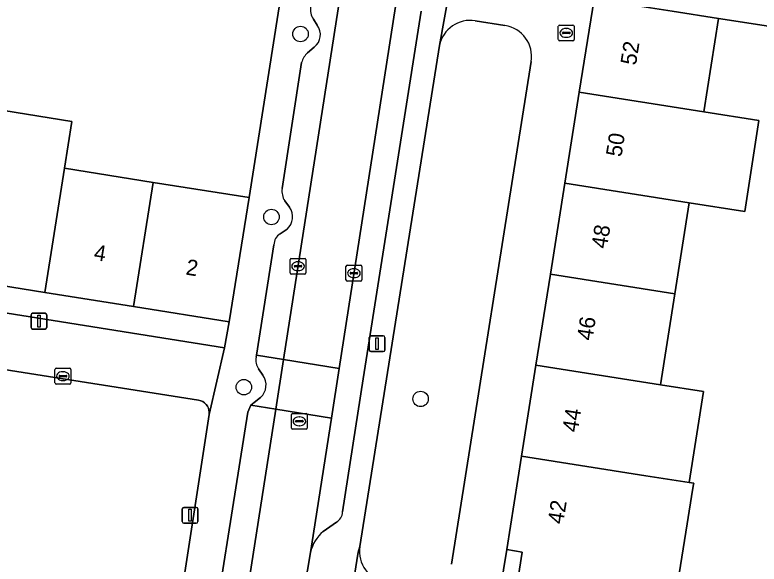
# Model space of a CAD drawing. Extents: x 163008 to 163854, y 382777 to 383982.
# Drawn here: x 163263.83 to 163310.89, y 383181.81 to 383216.57 of the extents above; entities that cross this region are included whole.
import ezdxf

# ---------------------------------------------------------------- set-up
doc = ezdxf.new("R2010")
doc.units = 0
for name, color, linetype in [('IMGEO_Boom', 7, 'Continuous'), ('IMGEO_Brandkraan', 7, 'Continuous'), ('IMGEO_Erf', 7, 'Continuous'), ('IMGEO_Groenvoorziening', 7, 'Continuous'), ('IMGEO_Kolk', 7, 'Continuous'), ('IMGEO_Lichtmast', 7, 'Continuous'), ('IMGEO_Muur', 7, 'Continuous'), ('IMGEO_Pand', 7, 'Continuous'), ('IMGEO_Pand_nummerreeks', 7, 'Continuous'), ('IMGEO_Parkeervlak_open', 7, 'Continuous'), ('IMGEO_Rijbaan_lokaal_open', 7, 'Continuous'), ('IMGEO_Rioolput', 7, 'Continuous'), ('IMGEO_Verkeersbordpaal', 7, 'Continuous'), ('IMGEO_Voetpad_open', 7, 'Continuous')]:
    doc.layers.add(name, color=color, linetype=linetype)

msp = doc.modelspace()

# ---------------------------------------------------------------- linework, layer by layer
at = {"layer": 'IMGEO_Boom'}
for centre in [(163281.894, 383215.363), (163280.053, 383203.782), (163278.31, 383193.009), (163289.485, 383192.268)]:
    msp.add_circle(centre, 0.489, dxfattribs=at)
at = {"layer": 'IMGEO_Brandkraan'}
for p, q in [((163298.196, 383215.006), (163298.196, 383215.858)), ((163298.271, 383215.932), (163299.123, 383215.932)), ((163298.684, 383215.712), (163298.709, 383215.712)), ((163299.197, 383215.858), (163299.197, 383215.006)), ((163298.455, 383215.426), (163298.455, 383215.438)), ((163298.893, 383215.389), (163298.495, 383215.389)), ((163298.498, 383215.475), (163298.896, 383215.475)), ((163298.939, 383215.438), (163298.939, 383215.426)), ((163299.123, 383214.932), (163298.271, 383214.932)), ((163298.707, 383215.152), (163298.682, 383215.152))]:
    msp.add_line(p, q, dxfattribs=at)
for points in [[(163298.196, 383215.006), (163298.196, 383215.858)], [(163298.271, 383215.932), (163299.123, 383215.932)], [(163299.197, 383215.858), (163299.197, 383215.006)], [(163299.123, 383214.932), (163298.271, 383214.932)]]:
    msp.add_lwpolyline(points, dxfattribs=at)
for centre, radius, start, end in [((163298.273, 383215.856), 0.0765, 91.552, 178.448), ((163298.273, 383215.856), 0.0765, 91.552, 178.448), ((163299.121, 383215.856), 0.0765, 1.552, 88.448), ((163299.121, 383215.856), 0.0765, 1.552, 88.448), ((163298.495, 383215.435), 0.0403, 85.8775, 175.7526), ((163298.492, 383215.425), 0.0366, 178.938, 274.7102), ((163298.896, 383215.432), 0.043, 264.8664, 352.4533), ((163298.9, 383215.437), 0.0386, 1.7309, 96.639), ((163298.273, 383215.008), 0.0765, 181.552, 268.448), ((163298.273, 383215.008), 0.0765, 181.552, 268.448), ((163299.121, 383215.008), 0.0765, 271.552, 358.448), ((163299.121, 383215.008), 0.0765, 271.552, 358.448)]:
    msp.add_arc(centre, radius, start, end, dxfattribs=at)
for centre, major_axis, ratio, start_param, end_param in [((163298.683, 383215.432), (-0.387, 0.002), 0.722429, 4.712389, 7.853982), ((163298.708, 383215.432), (-0.39, 0.002), 0.717154, 1.570796, 4.712389)]:
    msp.add_ellipse(centre, major_axis=major_axis, ratio=ratio, start_param=start_param, end_param=end_param, dxfattribs=at)
at = {"layer": 'IMGEO_Erf'}
for points in [[(163251.322, 383221.673), (163250.054, 383212.812), (163255.952, 383211.87), (163261.71, 383210.95), (163261.681, 383210.753), (163267.438, 383209.833), (163266.965, 383206.871), (163272.584, 383205.973), (163278.636, 383205.006), (163281.06, 383220.463)], [(163319.733, 383214.6), (163308.327, 383216.34), (163307.391, 383210.439), (163310.885, 383209.891), (163309.982, 383204.131), (163306.478, 383204.681), (163305.565, 383198.922), (163304.653, 383193.165), (163307.379, 383192.737), (163306.476, 383186.977), (163306.759, 383186.933), (163306.746, 383186.853), (163306.687, 383186.496), (163306.339, 383184.371), (163305.399, 383178.444), (163318.007, 383176.201)]]:
    msp.add_lwpolyline(points, dxfattribs=at)
for points in [[(163259.959, 383199.93), (163254.201, 383200.85), (163248.293, 383201.795), (163248.021, 383200.366), (163247.99, 383200.133), (163277.094, 383195.491), (163277.379, 383197.145), (163271.327, 383198.113), (163265.716, 383199.01)], [(163295.918, 383182.577), (163294.93, 383182.733), (163294.527, 383180.165), (163295.512, 383180.01)]]:
    msp.add_lwpolyline(points, close=True, dxfattribs=at)
at = {"layer": 'IMGEO_Groenvoorziening'}
for points in [[(163294.822, 383215.903), (163292.945, 383216.201)], [(163290.673, 383214.627), (163285.645, 383182.923)], [(163291.443, 383181.812), (163296.484, 383213.615)], [(163276.108, 383191.281), (163276.117, 383191.419), (163276.103, 383191.556), (163276.064, 383191.689), (163276.003, 383191.813), (163275.922, 383191.924), (163275.822, 383192.02), (163275.708, 383192.096), (163275.581, 383192.152), (163275.447, 383192.185), (163249.649, 383196.269)], [(163273.94, 383177.173), (163276.108, 383191.281)]]:
    msp.add_lwpolyline(points, dxfattribs=at)
for centre, radius, start, end in [((163292.634, 383214.224), 2.002, 81.0526, 168.3744), ((163294.509, 383213.928), 2, 350.9954, 80.9938), ((163287.622, 383182.621), 2, 171.3088, 260.9849)]:
    msp.add_arc(centre, radius, start, end, dxfattribs=at)
at = {"layer": 'IMGEO_Kolk'}
for p, q in [((163281.233, 383200.239), (163281.233, 383201.091)), ((163281.308, 383201.165), (163282.16, 383201.165)), ((163282.234, 383201.091), (163282.234, 383200.239)), ((163281.492, 383200.659), (163281.492, 383200.671)), ((163281.93, 383200.622), (163281.532, 383200.622)), ((163281.535, 383200.708), (163281.933, 383200.708)), ((163281.721, 383200.945), (163281.746, 383200.945)), ((163281.976, 383200.671), (163281.976, 383200.659)), ((163284.767, 383199.799), (163284.767, 383200.651)), ((163284.842, 383200.725), (163285.694, 383200.725)), ((163285.768, 383200.651), (163285.768, 383199.799)), ((163282.16, 383200.165), (163281.308, 383200.165)), ((163281.744, 383200.385), (163281.719, 383200.385)), ((163285.026, 383200.219), (163285.026, 383200.231)), ((163285.464, 383200.182), (163285.066, 383200.182)), ((163285.069, 383200.268), (163285.467, 383200.268)), ((163285.255, 383200.505), (163285.28, 383200.505)), ((163285.51, 383200.231), (163285.51, 383200.219)), ((163285.694, 383199.725), (163284.842, 383199.725)), ((163285.278, 383199.945), (163285.253, 383199.945)), ((163266.366, 383193.283), (163266.366, 383194.135)), ((163266.441, 383194.209), (163267.293, 383194.209)), ((163266.854, 383193.989), (163266.879, 383193.989)), ((163267.367, 383194.135), (163267.367, 383193.283)), ((163266.625, 383193.703), (163266.625, 383193.715)), ((163267.063, 383193.666), (163266.665, 383193.666)), ((163266.668, 383193.752), (163267.066, 383193.752)), ((163267.109, 383193.715), (163267.109, 383193.703)), ((163267.293, 383193.209), (163266.441, 383193.209)), ((163266.877, 383193.429), (163266.852, 383193.429))]:
    msp.add_line(p, q, dxfattribs=at)
for points in [[(163281.233, 383200.239), (163281.233, 383201.091)], [(163281.308, 383201.165), (163282.16, 383201.165)], [(163282.234, 383201.091), (163282.234, 383200.239)], [(163284.767, 383199.799), (163284.767, 383200.651)], [(163284.842, 383200.725), (163285.694, 383200.725)], [(163285.768, 383200.651), (163285.768, 383199.799)], [(163282.16, 383200.165), (163281.308, 383200.165)], [(163285.694, 383199.725), (163284.842, 383199.725)], [(163266.366, 383193.283), (163266.366, 383194.135)], [(163266.441, 383194.209), (163267.293, 383194.209)], [(163267.367, 383194.135), (163267.367, 383193.283)], [(163267.293, 383193.209), (163266.441, 383193.209)]]:
    msp.add_lwpolyline(points, dxfattribs=at)
for centre, radius, start, end in [((163281.31, 383201.089), 0.0765, 91.552, 178.448), ((163281.31, 383201.089), 0.0765, 91.552, 178.448), ((163282.158, 383201.089), 0.0765, 1.552, 88.448), ((163282.158, 383201.089), 0.0765, 1.552, 88.448), ((163281.532, 383200.668), 0.0403, 85.8775, 175.7526), ((163281.529, 383200.658), 0.0366, 178.938, 274.7102), ((163281.933, 383200.665), 0.043, 264.8664, 352.4533), ((163281.937, 383200.67), 0.0386, 1.7309, 96.639), ((163284.844, 383200.649), 0.0765, 91.552, 178.448), ((163284.844, 383200.649), 0.0765, 91.552, 178.448), ((163285.692, 383200.649), 0.0765, 1.552, 88.448), ((163285.692, 383200.649), 0.0765, 1.552, 88.448), ((163281.31, 383200.241), 0.0765, 181.552, 268.448), ((163281.31, 383200.241), 0.0765, 181.552, 268.448), ((163282.158, 383200.241), 0.0765, 271.552, 358.448), ((163282.158, 383200.241), 0.0765, 271.552, 358.448), ((163285.066, 383200.228), 0.0403, 85.8775, 175.7526), ((163285.063, 383200.218), 0.0366, 178.938, 274.7102), ((163285.467, 383200.225), 0.043, 264.8664, 352.4533), ((163285.471, 383200.23), 0.0386, 1.7309, 96.639), ((163284.844, 383199.801), 0.0765, 181.552, 268.448), ((163284.844, 383199.801), 0.0765, 181.552, 268.448), ((163285.692, 383199.801), 0.0765, 271.552, 358.448), ((163285.692, 383199.801), 0.0765, 271.552, 358.448), ((163266.443, 383194.133), 0.0765, 91.552, 178.448), ((163266.443, 383194.133), 0.0765, 91.552, 178.448), ((163267.291, 383194.133), 0.0765, 1.552, 88.448), ((163267.291, 383194.133), 0.0765, 1.552, 88.448), ((163266.665, 383193.712), 0.0403, 85.8775, 175.7526), ((163266.662, 383193.702), 0.0366, 178.938, 274.7102), ((163267.066, 383193.709), 0.043, 264.8664, 352.4533), ((163267.07, 383193.714), 0.0386, 1.7309, 96.639), ((163266.443, 383193.285), 0.0765, 181.552, 268.448), ((163266.443, 383193.285), 0.0765, 181.552, 268.448), ((163267.291, 383193.285), 0.0765, 271.552, 358.448), ((163267.291, 383193.285), 0.0765, 271.552, 358.448)]:
    msp.add_arc(centre, radius, start, end, dxfattribs=at)
for centre, major_axis, ratio, start_param, end_param in [((163281.72, 383200.665), (-0.387, 0.002), 0.722429, 4.712389, 7.853982), ((163281.745, 383200.665), (-0.39, 0.002), 0.717154, 1.570796, 4.712389), ((163285.254, 383200.225), (-0.387, 0.002), 0.722429, 4.712389, 7.853982), ((163285.279, 383200.225), (-0.39, 0.002), 0.717154, 1.570796, 4.712389), ((163266.853, 383193.709), (-0.387, 0.002), 0.722429, 4.712389, 7.853982), ((163266.878, 383193.709), (-0.39, 0.002), 0.717154, 1.570796, 4.712389)]:
    msp.add_ellipse(centre, major_axis=major_axis, ratio=ratio, start_param=start_param, end_param=end_param, dxfattribs=at)
at = {"layer": 'IMGEO_Lichtmast'}
for p, q in [((163264.851, 383196.787), (163264.851, 383197.587)), ((163264.851, 383197.587), (163264.851, 383196.787)), ((163264.951, 383197.687), (163265.741, 383197.687)), ((163265.741, 383197.687), (163264.951, 383197.687)), ((163265.841, 383197.587), (163265.841, 383196.787)), ((163265.841, 383196.787), (163265.841, 383197.587)), ((163265.741, 383196.687), (163264.951, 383196.687)), ((163264.951, 383196.687), (163265.741, 383196.687)), ((163286.239, 383195.361), (163286.239, 383196.161)), ((163286.239, 383196.161), (163286.239, 383195.361)), ((163286.339, 383196.261), (163287.129, 383196.261)), ((163287.129, 383196.261), (163286.339, 383196.261)), ((163287.229, 383196.161), (163287.229, 383195.361)), ((163287.229, 383195.361), (163287.229, 383196.161)), ((163287.129, 383195.261), (163286.339, 383195.261)), ((163286.339, 383195.261), (163287.129, 383195.261))]:
    msp.add_line(p, q, dxfattribs=at)
for points in [[(163265.271, 383197.562), (163265.421, 383197.562), (163265.421, 383196.812), (163265.271, 383196.812), (163265.271, 383197.562)], [(163286.659, 383196.136), (163286.809, 383196.136), (163286.809, 383195.386), (163286.659, 383195.386), (163286.659, 383196.136)]]:
    msp.add_lwpolyline(points, dxfattribs=at)
for centre, start, end in [((163264.951, 383197.587), 90, 180), ((163264.951, 383197.587), 90, 180), ((163265.741, 383197.587), 0, 90), ((163265.741, 383197.587), 360, 90), ((163264.951, 383196.787), 180, 270), ((163264.951, 383196.787), 180, 270), ((163265.741, 383196.787), 270, 0), ((163265.741, 383196.787), 270, 0), ((163286.339, 383196.161), 90, 180), ((163286.339, 383196.161), 90, 180), ((163287.129, 383196.161), 0, 90), ((163287.129, 383196.161), 360, 90), ((163286.339, 383195.361), 180, 270), ((163286.339, 383195.361), 180, 270), ((163287.129, 383195.361), 270, 0), ((163287.129, 383195.361), 270, 0)]:
    msp.add_arc(centre, 0.1, start, end, dxfattribs=at)
at = {"layer": 'IMGEO_Muur'}
msp.add_lwpolyline([(163278.636, 383205.006), (163281.061, 383220.467)], dxfattribs=at)
at = {"layer": 'IMGEO_Pand'}
for points in [[(163307.391, 383210.439), (163308.327, 383216.34), (163305.393, 383216.803), (163300.454, 383217.582), (163299.517, 383211.674)], [(163307.391, 383210.439), (163299.517, 383211.674), (163298.605, 383205.916), (163306.478, 383204.681), (163309.982, 383204.131), (163310.885, 383209.891)], [(163265.716, 383199.01), (163266.965, 383206.871), (163267.438, 383209.833), (163261.681, 383210.753), (163261.208, 383207.792), (163259.959, 383199.93)], [(163271.327, 383198.113), (163272.584, 383205.973), (163266.965, 383206.871), (163265.716, 383199.01)], [(163271.327, 383198.113), (163277.379, 383197.145), (163278.636, 383205.006), (163272.584, 383205.973)], [(163298.605, 383205.916), (163297.692, 383200.158), (163305.565, 383198.922), (163306.478, 383204.681)], [(163304.653, 383193.165), (163305.565, 383198.922), (163297.692, 383200.158), (163296.779, 383194.4)], [(163307.379, 383192.737), (163304.653, 383193.165), (163296.779, 383194.4), (163295.867, 383188.642), (163303.74, 383187.407), (163306.476, 383186.977)], [(163306.339, 383184.371), (163306.687, 383186.496), (163306.746, 383186.853), (163306.759, 383186.933), (163306.476, 383186.977), (163303.74, 383187.407), (163295.867, 383188.642), (163294.93, 383182.733), (163295.918, 383182.577), (163295.512, 383180.01), (163305.399, 383178.444)]]:
    msp.add_lwpolyline(points, close=True, dxfattribs=at)
at = {"layer": 'IMGEO_Parkeervlak_open'}
for points in [[(163280.203, 383202.024), (163279.104, 383195.037), (163280.814, 383194.763), (163287.225, 383235.912)], [(163288.335, 383219.963), (163284.332, 383194.201), (163283.842, 383191.049), (163282.521, 383182.549)], [(163284.553, 383185.114), (163285.858, 383193.546), (163289.525, 383216.807)], [(163282.716, 383216.294), (163282.951, 383215.925)], [(163282.766, 383214.535), (163282.343, 383214.178)], [(163281.964, 383213.55), (163280.729, 383205.581)], [(163280.892, 383204.796), (163281.206, 383204.396)], [(163281.047, 383203.005), (163280.595, 383202.723)], [(163279.371, 383192.356), (163278.952, 383192.046), (163278.747, 383191.863), (163280.323, 383191.611), (163280.814, 383194.763), (163279.104, 383195.037), (163279.082, 383194.9)], [(163279.238, 383194.177), (163279.511, 383193.766)], [(163271.119, 383143.834), (163269.499, 383133.678), (163271.253, 383133.395), (163280.323, 383191.611), (163278.747, 383191.863), (163278.555, 383191.425), (163275.791, 383174.012)], [(163283.333, 383183.878), (163284.162, 383184.466)]]:
    msp.add_lwpolyline(points, dxfattribs=at)
for centre, radius, start, end in [((163283.579, 383216.914), 1.063, 170.0977, 215.7143), ((163282.145, 383215.325), 1.005, 308.1704, 36.6673), ((163283.164, 383213.254), 1.236, 131.632, 166.1458), ((163281.972, 383205.43), 1.252, 173.0602, 210.4006), ((163280.316, 383203.793), 1.075, 312.8451, 34.113), ((163281.12, 383201.969), 0.918, 124.8461, 176.5864), ((163280.087, 383194.739), 1.018, 170.8805, 213.4713), ((163278.644, 383193.14), 1.069, 312.8371, 35.8222), ((163283.779, 383185.139), 0.775, 299.657, 358.1299), ((163284.913, 383182), 2.454, 130.0744, 167.077)]:
    msp.add_arc(centre, radius, start, end, dxfattribs=at)
at = {"layer": 'IMGEO_Rijbaan_lokaal_open'}
msp.add_lwpolyline([(163288.916, 383248.053), (163288.604, 383245.855), (163288.351, 383243.343), (163287.268, 383236.188), (163287.225, 383235.912), (163280.814, 383194.763), (163284.332, 383194.201), (163288.335, 383219.963), (163288.503, 383221.183), (163288.621, 383221.928), (163289.218, 383225.695), (163292.347, 383246.561)], dxfattribs=at)
for points in [[(163284.332, 383194.201), (163280.814, 383194.763), (163280.323, 383191.611), (163283.842, 383191.049)], [(163280.323, 383191.611), (163271.253, 383133.395), (163274.739, 383132.832), (163281.778, 383177.835), (163281.931, 383179.059), (163282.521, 383182.549), (163283.842, 383191.049)]]:
    msp.add_lwpolyline(points, close=True, dxfattribs=at)
at = {"layer": 'IMGEO_Rioolput'}
for p, q in [((163281.318, 383190.425), (163281.318, 383191.277)), ((163281.393, 383191.351), (163282.245, 383191.351)), ((163282.319, 383191.277), (163282.319, 383190.425)), ((163281.577, 383190.845), (163281.577, 383190.857)), ((163282.015, 383190.808), (163281.617, 383190.808)), ((163281.62, 383190.894), (163282.018, 383190.894)), ((163281.806, 383191.131), (163281.831, 383191.131)), ((163282.061, 383190.857), (163282.061, 383190.845)), ((163282.245, 383190.351), (163281.393, 383190.351)), ((163281.829, 383190.571), (163281.804, 383190.571))]:
    msp.add_line(p, q, dxfattribs=at)
for points in [[(163281.318, 383190.425), (163281.318, 383191.277)], [(163281.393, 383191.351), (163282.245, 383191.351)], [(163282.319, 383191.277), (163282.319, 383190.425)], [(163282.245, 383190.351), (163281.393, 383190.351)]]:
    msp.add_lwpolyline(points, dxfattribs=at)
for centre, radius, start, end in [((163281.395, 383191.275), 0.0765, 91.552, 178.448), ((163281.395, 383191.275), 0.0765, 91.552, 178.448), ((163282.243, 383191.275), 0.0765, 1.552, 88.448), ((163282.243, 383191.275), 0.0765, 1.552, 88.448), ((163281.617, 383190.854), 0.0403, 85.8775, 175.7526), ((163281.614, 383190.844), 0.0366, 178.938, 274.7102), ((163282.018, 383190.851), 0.043, 264.8664, 352.4533), ((163282.022, 383190.856), 0.0386, 1.7309, 96.639), ((163281.395, 383190.427), 0.0765, 181.552, 268.448), ((163281.395, 383190.427), 0.0765, 181.552, 268.448), ((163282.243, 383190.427), 0.0765, 271.552, 358.448), ((163282.243, 383190.427), 0.0765, 271.552, 358.448)]:
    msp.add_arc(centre, radius, start, end, dxfattribs=at)
for centre, major_axis, ratio, start_param, end_param in [((163281.805, 383190.851), (-0.387, 0.002), 0.722429, 4.712389, 7.853982), ((163281.83, 383190.851), (-0.39, 0.002), 0.717154, 1.570796, 4.712389)]:
    msp.add_ellipse(centre, major_axis=major_axis, ratio=ratio, start_param=start_param, end_param=end_param, dxfattribs=at)
at = {"layer": 'IMGEO_Verkeersbordpaal'}
for p, q in [((163274.411, 383184.505), (163274.411, 383185.305)), ((163274.411, 383185.305), (163274.411, 383184.505)), ((163274.511, 383185.405), (163275.301, 383185.405)), ((163275.301, 383185.405), (163274.511, 383185.405)), ((163275.401, 383185.305), (163275.401, 383184.505)), ((163275.401, 383184.505), (163275.401, 383185.305)), ((163275.301, 383184.405), (163274.511, 383184.405)), ((163274.511, 383184.405), (163275.301, 383184.405))]:
    msp.add_line(p, q, dxfattribs=at)
msp.add_lwpolyline([(163274.831, 383185.28), (163274.981, 383185.28), (163274.981, 383184.53), (163274.831, 383184.53), (163274.831, 383185.28)], dxfattribs=at)
for centre, start, end in [((163274.511, 383185.305), 90, 180), ((163274.511, 383185.305), 90, 180), ((163275.301, 383185.305), 0, 90), ((163275.301, 383185.305), 360, 90), ((163274.511, 383184.505), 180, 270), ((163274.511, 383184.505), 180, 270), ((163275.301, 383184.505), 270, 0), ((163275.301, 383184.505), 270, 0)]:
    msp.add_arc(centre, 0.1, start, end, dxfattribs=at)
at = {"layer": 'IMGEO_Voetpad_open'}
for points in [[(163287.225, 383235.912), (163287.268, 383236.188), (163288.351, 383243.343), (163288.604, 383245.855), (163288.916, 383248.053), (163283.447, 383248.694), (163283.291, 383247.605), (163285.113, 383246.694), (163284.577, 383243.244), (163283.726, 383237.452), (163283.138, 383233.704), (163281.914, 383225.899), (163281.271, 383221.8), (163281.061, 383220.467), (163281.06, 383220.463), (163278.636, 383205.006), (163277.379, 383197.145), (163277.094, 383195.491), (163276.108, 383191.281), (163273.94, 383177.173), (163273.609, 383173.196), (163273.342, 383171.461), (163271.991, 383163.012), (163270.324, 383152.219)], [(163284.671, 383176.706), (163284.666, 383177.145), (163285.538, 383182.562), (163285.645, 383182.923), (163290.673, 383214.627), (163291.719, 383220.383), (163291.889, 383221.504), (163292.497, 383225.517), (163293.584, 383232.329), (163294.174, 383236.034), (163295.019, 383241.608), (163295.515, 383245.185), (163297.157, 383245.389), (163297.404, 383246.677), (163292.509, 383247.462), (163292.347, 383246.561), (163289.218, 383225.695), (163289.711, 383225.617), (163289.114, 383221.85), (163288.621, 383221.928), (163288.503, 383221.183), (163288.335, 383219.963)], [(163287.753, 383137.011), (163288.658, 383142.773), (163289.562, 383148.534), (163290.466, 383154.296), (163291.371, 383160.057), (163292.275, 383165.819), (163293.179, 383171.58), (163294.107, 383177.489), (163294.265, 383178.498), (163294.527, 383180.165), (163294.93, 383182.733), (163295.867, 383188.642), (163296.779, 383194.4), (163297.692, 383200.158), (163298.605, 383205.916), (163299.517, 383211.674), (163300.454, 383217.582), (163300.683, 383219.028), (163300.448, 383219.057), (163298.028, 383219.424), (163291.719, 383220.383), (163290.673, 383214.627)], [(163312.115, 383217.277), (163309.071, 383217.726), (163306.114, 383218.182), (163303.408, 383218.581), (163303.07, 383218.631), (163300.683, 383219.028), (163300.454, 383217.582), (163305.393, 383216.803), (163308.327, 383216.34), (163319.733, 383214.6)], [(163289.525, 383216.807), (163285.858, 383193.546), (163284.553, 383185.114)], [(163282.951, 383215.925), (163282.716, 383216.294)], [(163292.945, 383216.201), (163294.822, 383215.903)], [(163282.343, 383214.178), (163282.766, 383214.535)], [(163280.729, 383205.581), (163281.964, 383213.55)], [(163296.484, 383213.615), (163291.443, 383181.812)], [(163281.206, 383204.396), (163280.892, 383204.796)], [(163280.595, 383202.723), (163281.047, 383203.005)], [(163279.082, 383194.9), (163279.104, 383195.037), (163280.203, 383202.024)], [(163249.649, 383196.269), (163275.447, 383192.185), (163275.581, 383192.152), (163275.708, 383192.096), (163275.822, 383192.02), (163275.922, 383191.924), (163276.003, 383191.813), (163276.064, 383191.689), (163276.103, 383191.556), (163276.117, 383191.419), (163276.108, 383191.281), (163277.094, 383195.491), (163247.99, 383200.133)], [(163279.511, 383193.766), (163279.238, 383194.177)], [(163275.791, 383174.012), (163278.555, 383191.425), (163278.747, 383191.863), (163278.952, 383192.046), (163279.371, 383192.356)], [(163284.162, 383184.466), (163283.333, 383183.878)], [(163285.645, 383182.923), (163285.538, 383182.562), (163284.666, 383177.145), (163284.671, 383176.706)], [(163282.521, 383182.549), (163281.931, 383179.059), (163281.778, 383177.835)]]:
    msp.add_lwpolyline(points, dxfattribs=at)
for centre, radius, start, end in [((163283.579, 383216.914), 1.063, 170.0977, 215.7143), ((163292.634, 383214.224), 2.002, 81.0526, 168.3744), ((163282.145, 383215.325), 1.005, 308.1704, 36.6673), ((163294.509, 383213.928), 2, 350.9954, 80.9938), ((163283.164, 383213.254), 1.236, 131.632, 166.1458), ((163281.972, 383205.43), 1.252, 173.0602, 210.4006), ((163280.316, 383203.793), 1.075, 312.8451, 34.113), ((163281.12, 383201.969), 0.918, 124.8461, 176.5864), ((163280.087, 383194.739), 1.018, 170.8805, 213.4713), ((163278.644, 383193.14), 1.069, 312.8371, 35.8222), ((163283.779, 383185.139), 0.775, 299.657, 358.1299), ((163284.913, 383182), 2.454, 130.0744, 167.077), ((163287.622, 383182.621), 2, 171.3088, 260.9849)]:
    msp.add_arc(centre, radius, start, end, dxfattribs=at)

# ---------------------------------------------------------------- texts
at = {"layer": 'IMGEO_Pand_nummerreeks'}
for s, rotation, p in [('52', 80.9928, (163303.103, 383213.346)), ('50', 80.9928, (163302.183, 383207.544)), ('48', 80.9928, (163301.263, 383201.736)), ('4', 350.9169, (163268.779, 383201.072)), ('2', 350.9169, (163274.594, 383200.142)), ('46', 80.9928, (163300.342, 383195.924)), ('44', 80.9933, (163299.421, 383190.116)), ('42', 80.9933, (163298.5, 383184.305))]:
    msp.add_text(s, height=1, rotation=rotation, dxfattribs=at).set_placement(p)

doc.saveas('drawing.dxf')
